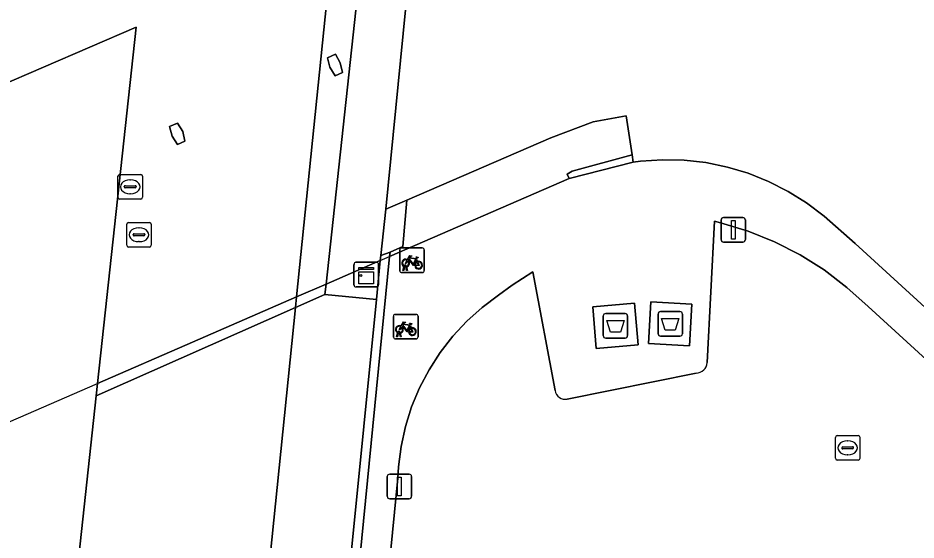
# Model space of a CAD drawing. Extents: x 162026 to 163502, y 387295 to 388169.
# Drawn here: x 162585.7 to 162622.2, y 387591.19 to 387612.42 of the extents above; entities that cross this region are included whole.
import ezdxf

# ---------------------------------------------------------------- set-up
doc = ezdxf.new("R2010")
doc.units = 0
for name, color, linetype in [('IMGEO_Afval_apart_plaats', 7, 'Continuous'), ('IMGEO_Fietsenrek', 7, 'Continuous'), ('IMGEO_Groenvoorziening', 7, 'Continuous'), ('IMGEO_Kast', 7, 'Continuous'), ('IMGEO_Kolk', 7, 'Continuous'), ('IMGEO_Lichtmast', 7, 'Continuous'), ('IMGEO_Meer_plas_ven_vijver', 7, 'Continuous'), ('IMGEO_Muur', 7, 'Continuous'), ('IMGEO_Pand', 7, 'Continuous'), ('IMGEO_Pand_overbouw', 7, 'Continuous'), ('IMGEO_Parkeervlak_open', 7, 'Continuous'), ('IMGEO_Rioolput', 7, 'Continuous'), ('IMGEO_Voetpad_gesloten', 7, 'Continuous'), ('IMGEO_Voetpad_open', 7, 'Continuous')]:
    doc.layers.add(name, color=color, linetype=linetype)

msp = doc.modelspace()

# ---------------------------------------------------------------- linework, layer by layer
at = {"layer": 'IMGEO_Afval_apart_plaats'}
for p, q in [((162609.486, 387599.5), (162609.486, 387600.3)), ((162609.486, 387600.3), (162609.486, 387599.5)), ((162609.586, 387600.4), (162610.376, 387600.4)), ((162610.376, 387600.4), (162609.586, 387600.4)), ((162610.476, 387600.3), (162610.476, 387599.5)), ((162610.476, 387599.5), (162610.476, 387600.3)), ((162611.714, 387599.579), (162611.714, 387600.379)), ((162611.714, 387600.379), (162611.714, 387599.579)), ((162611.814, 387600.479), (162612.604, 387600.479)), ((162612.604, 387600.479), (162611.814, 387600.479)), ((162612.704, 387600.379), (162612.704, 387599.579)), ((162612.704, 387599.579), (162612.704, 387600.379)), ((162610.376, 387599.4), (162609.586, 387599.4)), ((162609.586, 387599.4), (162610.376, 387599.4)), ((162612.604, 387599.479), (162611.814, 387599.479)), ((162611.814, 387599.479), (162612.604, 387599.479))]:
    msp.add_line(p, q, dxfattribs=at)
for points in [[(162609.629, 387600.114), (162610.333, 387600.114), (162610.184, 387599.644), (162609.778, 387599.644), (162609.629, 387600.114)], [(162611.857, 387600.193), (162612.561, 387600.193), (162612.412, 387599.723), (162612.006, 387599.723), (162611.857, 387600.193)]]:
    msp.add_lwpolyline(points, dxfattribs=at)
for centre, start, end in [((162609.586, 387600.3), 90, 180), ((162609.586, 387600.3), 90, 180), ((162610.376, 387600.3), 0, 90), ((162610.376, 387600.3), 360, 90), ((162611.814, 387600.379), 90, 180), ((162611.814, 387600.379), 90, 180), ((162612.604, 387600.379), 0, 90), ((162612.604, 387600.379), 360, 90), ((162611.814, 387599.579), 180, 270), ((162611.814, 387599.579), 180, 270), ((162612.604, 387599.579), 270, 0), ((162612.604, 387599.579), 270, 0), ((162609.586, 387599.5), 180, 270), ((162609.586, 387599.5), 180, 270), ((162610.376, 387599.5), 270, 0), ((162610.376, 387599.5), 270, 0)]:
    msp.add_arc(centre, 0.1, start, end, dxfattribs=at)
at = {"layer": 'IMGEO_Fietsenrek'}
for p, q in [((162601.213, 387602.141), (162601.213, 387602.982)), ((162601.213, 387602.982), (162601.213, 387602.141)), ((162601.288, 387603.066), (162602.129, 387603.066)), ((162602.129, 387603.066), (162601.288, 387603.066)), ((162602.213, 387602.991), (162602.213, 387602.15)), ((162602.213, 387602.15), (162602.213, 387602.991)), ((162601.9, 387602.615), (162601.936, 387602.52)), ((162601.34, 387602.15), (162601.379, 387602.31)), ((162601.374, 387602.15), (162601.34, 387602.15)), ((162601.409, 387602.298), (162601.374, 387602.15)), ((162601.451, 387602.322), (162601.45, 387602.326)), ((162601.492, 387602.15), (162601.458, 387602.292)), ((162601.482, 387602.333), (162601.483, 387602.326)), ((162601.49, 387602.296), (162601.525, 387602.15)), ((162601.525, 387602.15), (162601.492, 387602.15)), ((162602.138, 387602.066), (162601.297, 387602.066)), ((162601.297, 387602.066), (162602.138, 387602.066)), ((162601.035, 387600.366), (162601.876, 387600.366)), ((162601.876, 387600.366), (162601.035, 387600.366)), ((162600.96, 387599.441), (162600.96, 387600.282)), ((162600.96, 387600.282), (162600.96, 387599.441)), ((162601.96, 387600.291), (162601.96, 387599.45)), ((162601.96, 387599.45), (162601.96, 387600.291)), ((162601.087, 387599.45), (162601.126, 387599.61)), ((162601.156, 387599.598), (162601.121, 387599.45)), ((162601.198, 387599.622), (162601.197, 387599.626)), ((162601.239, 387599.45), (162601.205, 387599.592)), ((162601.229, 387599.633), (162601.23, 387599.626)), ((162601.237, 387599.596), (162601.272, 387599.45)), ((162601.647, 387599.915), (162601.683, 387599.82)), ((162601.885, 387599.366), (162601.044, 387599.366)), ((162601.044, 387599.366), (162601.885, 387599.366)), ((162601.121, 387599.45), (162601.087, 387599.45)), ((162601.272, 387599.45), (162601.239, 387599.45))]:
    msp.add_line(p, q, dxfattribs=at)
for points in [[(162601.547, 387602.54), (162601.495, 387602.45), (162601.455, 387602.425), (162601.456, 387602.472), (162601.511, 387602.566)], [(162601.526, 387602.592), (162601.621, 387602.756), (162601.707, 387602.742), (162601.709, 387602.733), (162601.653, 387602.722), (162601.626, 387602.677), (162601.882, 387602.636)], [(162601.822, 387602.348), (162601.772, 387602.348), (162601.581, 387602.599), (162601.562, 387602.567)], [(162601.869, 387602.611), (162601.612, 387602.652), (162601.595, 387602.623), (162601.762, 387602.403), (162601.869, 387602.611)], [(162601.917, 387602.513), (162601.887, 387602.59), (162601.778, 387602.372), (162601.821, 387602.372)], [(162601.947, 387602.492), (162602.002, 387602.347), (162601.852, 387602.347)], [(162601.882, 387602.636), (162601.907, 387602.685), (162601.901, 387602.689), (162601.878, 387602.693), (162601.866, 387602.7), (162601.865, 387602.703), (162601.867, 387602.708), (162601.962, 387602.693), (162601.964, 387602.683), (162601.954, 387602.67), (162601.942, 387602.664), (162601.928, 387602.67), (162601.9, 387602.615)], [(162601.851, 387602.372), (162601.971, 387602.371), (162601.927, 387602.485)], [(162601.273, 387599.892), (162601.368, 387600.056), (162601.454, 387600.042), (162601.456, 387600.033), (162601.4, 387600.022), (162601.373, 387599.977), (162601.629, 387599.936)], [(162601.616, 387599.911), (162601.359, 387599.952), (162601.342, 387599.923), (162601.509, 387599.703), (162601.616, 387599.911)], [(162601.629, 387599.936), (162601.654, 387599.985), (162601.648, 387599.989), (162601.625, 387599.993), (162601.613, 387600), (162601.612, 387600.003), (162601.614, 387600.008), (162601.709, 387599.993), (162601.711, 387599.983), (162601.701, 387599.97), (162601.689, 387599.964), (162601.675, 387599.97), (162601.647, 387599.915)], [(162601.294, 387599.84), (162601.242, 387599.75), (162601.202, 387599.725), (162601.203, 387599.772), (162601.258, 387599.866)], [(162601.569, 387599.648), (162601.519, 387599.648), (162601.328, 387599.899), (162601.309, 387599.867)], [(162601.664, 387599.813), (162601.634, 387599.89), (162601.525, 387599.672), (162601.568, 387599.672)], [(162601.598, 387599.672), (162601.718, 387599.671), (162601.674, 387599.785)], [(162601.694, 387599.792), (162601.749, 387599.647), (162601.599, 387599.647)]]:
    msp.add_lwpolyline(points, dxfattribs=at)
for centre, radius, start, end in [((162601.291, 387602.988), 0.0779, 92.4484, 184.2845), ((162601.291, 387602.988), 0.0779, 92.4484, 184.2845), ((162602.135, 387602.988), 0.0779, 2.4484, 94.2845), ((162602.135, 387602.988), 0.0779, 2.4484, 94.2845), ((162601.453, 387602.451), 0.159, 62.6766, 242.1369), ((162601.453, 387602.451), 0.129, 63.3192, 238.903), ((162601.453, 387602.451), 0.129, 283.6043, 43.4302), ((162601.453, 387602.451), 0.159, 283.5766, 46.6042), ((162601.98, 387602.367), 0.159, 113.3408, 178.3217), ((162601.98, 387602.367), 0.159, 187.0065, 105.7708), ((162601.98, 387602.367), 0.129, 188.6715, 104.5883), ((162601.291, 387602.144), 0.0779, 182.4484, 274.2845), ((162601.291, 387602.144), 0.0779, 182.4484, 274.2845), ((162601.433, 387602.322), 0.0499, 12.8025, 158.6934), ((162601.453, 387602.451), 0.159, 253.9967, 271.7867), ((162601.433, 387602.322), 0.0174, 12.8025, 163.4502), ((162601.453, 387602.451), 0.129, 253.415, 269.0204), ((162601.98, 387602.367), 0.129, 113.923, 177.9556), ((162602.135, 387602.144), 0.0779, 272.4484, 4.2845), ((162602.135, 387602.144), 0.0779, 272.4484, 4.2845), ((162601.038, 387600.288), 0.0779, 92.4484, 184.2845), ((162601.038, 387600.288), 0.0779, 92.4484, 184.2845), ((162601.882, 387600.288), 0.0779, 2.4484, 94.2845), ((162601.882, 387600.288), 0.0779, 2.4484, 94.2845), ((162601.2, 387599.751), 0.159, 62.6766, 242.1369), ((162601.2, 387599.751), 0.129, 63.3192, 238.903), ((162601.18, 387599.622), 0.0499, 12.8025, 158.6934), ((162601.2, 387599.751), 0.159, 253.9967, 271.7867), ((162601.18, 387599.622), 0.0174, 12.8025, 163.4502), ((162601.2, 387599.751), 0.129, 253.415, 269.0204), ((162601.2, 387599.751), 0.129, 283.6043, 43.4302), ((162601.2, 387599.751), 0.159, 283.5766, 46.6042), ((162601.727, 387599.667), 0.159, 113.3408, 178.3217), ((162601.727, 387599.667), 0.159, 187.0065, 105.7708), ((162601.727, 387599.667), 0.129, 113.923, 177.9556), ((162601.727, 387599.667), 0.129, 188.6715, 104.5883), ((162601.038, 387599.444), 0.0779, 182.4484, 274.2845), ((162601.038, 387599.444), 0.0779, 182.4484, 274.2845), ((162601.882, 387599.444), 0.0779, 272.4484, 4.2845), ((162601.882, 387599.444), 0.0779, 272.4484, 4.2845)]:
    msp.add_arc(centre, radius, start, end, dxfattribs=at)
at = {"layer": 'IMGEO_Groenvoorziening'}
for points in [[(162600.265, 387600.963), (162598.175, 387601.173), (162596.98, 387600.644), (162593.206, 387563.663), (162596.834, 387564.226), (162596.8, 387564.531), (162596.645, 387564.548)], [(162596.98, 387600.644), (162588.875, 387597.053), (162587.069, 387580.384), (162562.211, 387582.543), (162534.981, 387570.755), (162535.896, 387574.133), (162531.213, 387572.1), (162526.082, 387553.514), (162526.176, 387553.529), (162526.214, 387553.209), (162581.994, 387561.763), (162581.778, 387563.272), (162588.566, 387564.34), (162588.795, 387562.978), (162593.206, 387563.663)]]:
    msp.add_lwpolyline(points, close=True, dxfattribs=at)
at = {"layer": 'IMGEO_Kast'}
for p, q in [((162599.355, 387601.558), (162599.355, 387602.399)), ((162599.355, 387602.399), (162599.355, 387601.558)), ((162599.43, 387602.483), (162600.271, 387602.483)), ((162600.271, 387602.483), (162599.43, 387602.483)), ((162600.355, 387602.408), (162600.355, 387601.567)), ((162600.355, 387601.567), (162600.355, 387602.408)), ((162600.28, 387601.483), (162599.439, 387601.483)), ((162599.439, 387601.483), (162600.28, 387601.483))]:
    msp.add_line(p, q, dxfattribs=at)
for points in [[(162599.55, 387602.273), (162600.15, 387602.273), (162600.15, 387602.188), (162599.55, 387602.188), (162599.55, 387602.273)], [(162599.55, 387602.098), (162600.15, 387602.098), (162600.15, 387601.609), (162599.55, 387601.609), (162599.55, 387602.098)]]:
    msp.add_lwpolyline(points, dxfattribs=at)
msp.add_circle((162599.634, 387601.947), 0.0377, dxfattribs=at)
for centre, start, end in [((162599.433, 387602.405), 92.4484, 184.2845), ((162599.433, 387602.405), 92.4484, 184.2845), ((162600.277, 387602.405), 2.4484, 94.2845), ((162600.277, 387602.405), 2.4484, 94.2845), ((162599.433, 387601.561), 182.4484, 274.2845), ((162599.433, 387601.561), 182.4484, 274.2845), ((162600.277, 387601.561), 272.4484, 4.2845), ((162600.277, 387601.561), 272.4484, 4.2845)]:
    msp.add_arc(centre, 0.0779, start, end, dxfattribs=at)
at = {"layer": 'IMGEO_Kolk'}
for p, q in [((162618.921, 387594.512), (162618.921, 387595.364)), ((162618.996, 387595.438), (162619.848, 387595.438)), ((162619.409, 387595.218), (162619.434, 387595.218)), ((162619.922, 387595.364), (162619.922, 387594.512)), ((162619.18, 387594.932), (162619.18, 387594.944)), ((162619.618, 387594.895), (162619.22, 387594.895)), ((162619.223, 387594.981), (162619.621, 387594.981)), ((162619.664, 387594.944), (162619.664, 387594.932)), ((162619.432, 387594.658), (162619.407, 387594.658)), ((162619.848, 387594.438), (162618.996, 387594.438))]:
    msp.add_line(p, q, dxfattribs=at)
for points in [[(162618.921, 387594.512), (162618.921, 387595.364)], [(162618.996, 387595.438), (162619.848, 387595.438)], [(162619.922, 387595.364), (162619.922, 387594.512)], [(162619.848, 387594.438), (162618.996, 387594.438)]]:
    msp.add_lwpolyline(points, dxfattribs=at)
for centre, radius, start, end in [((162618.998, 387595.362), 0.0765, 91.552, 178.448), ((162618.998, 387595.362), 0.0765, 91.552, 178.448), ((162619.846, 387595.362), 0.0765, 1.552, 88.448), ((162619.846, 387595.362), 0.0765, 1.552, 88.448), ((162619.22, 387594.941), 0.0403, 85.8775, 175.7526), ((162619.217, 387594.931), 0.0366, 178.938, 274.7102), ((162619.621, 387594.938), 0.043, 264.8664, 352.4533), ((162619.625, 387594.943), 0.0386, 1.7309, 96.639), ((162618.998, 387594.514), 0.0765, 181.552, 268.448), ((162618.998, 387594.514), 0.0765, 181.552, 268.448), ((162619.846, 387594.514), 0.0765, 271.552, 358.448), ((162619.846, 387594.514), 0.0765, 271.552, 358.448)]:
    msp.add_arc(centre, radius, start, end, dxfattribs=at)
for centre, major_axis, ratio, start_param, end_param in [((162619.408, 387594.938), (-0.387, 0.002), 0.722429, 4.712389, 7.853982), ((162619.433, 387594.938), (-0.39, 0.002), 0.717154, 1.570796, 4.712389)]:
    msp.add_ellipse(centre, major_axis=major_axis, ratio=ratio, start_param=start_param, end_param=end_param, dxfattribs=at)
at = {"layer": 'IMGEO_Lichtmast'}
for p, q in [((162614.273, 387603.403), (162614.273, 387604.203)), ((162614.273, 387604.203), (162614.273, 387603.403)), ((162614.373, 387604.303), (162615.163, 387604.303)), ((162615.163, 387604.303), (162614.373, 387604.303)), ((162615.263, 387604.203), (162615.263, 387603.403)), ((162615.263, 387603.403), (162615.263, 387604.203)), ((162615.163, 387603.303), (162614.373, 387603.303)), ((162614.373, 387603.303), (162615.163, 387603.303)), ((162600.706, 387592.968), (162600.706, 387593.768)), ((162600.706, 387593.768), (162600.706, 387592.968)), ((162600.806, 387593.868), (162601.596, 387593.868)), ((162601.596, 387593.868), (162600.806, 387593.868)), ((162601.696, 387593.768), (162601.696, 387592.968)), ((162601.696, 387592.968), (162601.696, 387593.768)), ((162601.596, 387592.868), (162600.806, 387592.868)), ((162600.806, 387592.868), (162601.596, 387592.868))]:
    msp.add_line(p, q, dxfattribs=at)
for points in [[(162614.693, 387604.178), (162614.843, 387604.178), (162614.843, 387603.428), (162614.693, 387603.428), (162614.693, 387604.178)], [(162601.126, 387593.743), (162601.276, 387593.743), (162601.276, 387592.993), (162601.126, 387592.993), (162601.126, 387593.743)]]:
    msp.add_lwpolyline(points, dxfattribs=at)
for centre, start, end in [((162614.373, 387604.203), 90, 180), ((162614.373, 387604.203), 90, 180), ((162615.163, 387604.203), 0, 90), ((162615.163, 387604.203), 360, 90), ((162614.373, 387603.403), 180, 270), ((162614.373, 387603.403), 180, 270), ((162615.163, 387603.403), 270, 0), ((162615.163, 387603.403), 270, 0), ((162600.806, 387593.768), 90, 180), ((162600.806, 387593.768), 90, 180), ((162601.596, 387593.768), 0, 90), ((162601.596, 387593.768), 360, 90), ((162600.806, 387592.968), 180, 270), ((162600.806, 387592.968), 180, 270), ((162601.596, 387592.968), 270, 0), ((162601.596, 387592.968), 270, 0)]:
    msp.add_arc(centre, 0.1, start, end, dxfattribs=at)
at = {"layer": 'IMGEO_Meer_plas_ven_vijver'}
msp.add_lwpolyline([(162588.875, 387597.053), (162588.93, 387597.558), (162590.5, 387612.04), (162567.893, 387602.287), (162562.047, 387602.816), (162560.534, 387602.953), (162543.885, 387604.461), (162541.075, 387593.824), (162541.034, 387593.668), (162535.981, 387574.539), (162535.896, 387574.133), (162534.981, 387570.755), (162562.211, 387582.543), (162587.069, 387580.384)], close=True, dxfattribs=at)
at = {"layer": 'IMGEO_Muur'}
for points in [[(162598.885, 387610.204), (162598.795, 387610.589), (162598.598, 387610.949), (162598.274, 387610.8), (162598.37, 387610.42), (162598.588, 387610.069)], [(162592.481, 387607.401), (162592.398, 387607.796), (162592.175, 387608.136), (162591.856, 387608.003), (162591.968, 387607.608), (162592.179, 387607.267)]]:
    msp.add_lwpolyline(points, close=True, dxfattribs=at)
at = {"layer": 'IMGEO_Pand'}
msp.add_lwpolyline([(162601.647, 387614.819), (162600.653, 387604.649), (162601.503, 387605.002), (162607.351, 387607.541), (162609.072, 387608.191), (162610.417, 387608.442), (162610.657, 387606.848), (162610.697, 387606.556), (162611.001, 387606.595), (162611.888, 387606.654), (162612.776, 387606.633), (162613.659, 387606.534), (162614.53, 387606.355), (162615.381, 387606.1), (162616.207, 387605.77), (162616.999, 387605.367), (162617.752, 387604.895), (162618.46, 387604.358), (162619.723, 387603.246), (162644.805, 387580.317)], dxfattribs=at)
at = {"layer": 'IMGEO_Pand_overbouw'}
for points in [[(162592.789, 387599.235), (162597.024, 387601.076), (162598.221, 387601.596), (162600.425, 387602.554), (162600.804, 387602.719), (162608.107, 387605.894), (162610.697, 387606.556), (162610.657, 387606.848), (162610.417, 387608.442), (162609.072, 387608.191), (162607.351, 387607.541), (162601.503, 387605.002), (162600.653, 387604.649), (162601.647, 387614.819), (162603.732, 387615.724), (162602.866, 387617.813), (162601.892, 387620.163), (162600.11, 387619.387), (162599.715, 387619.215), (162598.837, 387618.833), (162589.229, 387614.65), (162562.047, 387602.816)], [(162515.65, 387580.277), (162519.117, 387581.76), (162518.991, 387582.123), (162519.405, 387582.313), (162527.391, 387585.763), (162528.323, 387586.18), (162525.655, 387576.16), (162522.764, 387574.851), (162523.891, 387572.131), (162524.89, 387569.718), (162526.971, 387570.622), (162527.405, 387570.811), (162530.712, 387572.249), (162534.116, 387573.729), (162535.981, 387574.539), (162588.93, 387597.558), (162592.789, 387599.235)]]:
    msp.add_lwpolyline(points, dxfattribs=at)
at = {"layer": 'IMGEO_Parkeervlak_open'}
for points in [[(162620.25, 387600.678), (162619.392, 387601.463), (162618.468, 387602.169), (162617.484, 387602.789), (162616.449, 387603.319), (162615.37, 387603.754), (162614.258, 387604.091), (162614.006, 387604.153), (162613.715, 387598.403)], [(162607.529, 387597.263), (162606.628, 387602.1), (162605.778, 387601.549), (162605.235, 387601.141), (162604.565, 387600.642), (162603.942, 387600.085), (162603.372, 387599.474), (162602.858, 387598.816), (162602.405, 387598.113), (162602.017, 387597.373), (162601.696, 387596.602), (162601.445, 387595.805), (162601.267, 387594.988), (162601.163, 387594.159), (162601.137, 387593.707), (162598.37, 387565.523), (162656.894, 387574.531)], [(162644.462, 387578.551), (162620.25, 387600.678)], [(162613.259, 387597.979), (162608.018, 387596.923)]]:
    msp.add_lwpolyline(points, dxfattribs=at)
for centre, radius, start, end in [((162613.25, 387598.446), 0.467, 271.1228, 354.7121), ((162607.937, 387597.328), 0.413, 189.0683, 281.3102)]:
    msp.add_arc(centre, radius, start, end, dxfattribs=at)
at = {"layer": 'IMGEO_Rioolput'}
for p, q in [((162589.76, 387605.126), (162589.76, 387605.978)), ((162589.835, 387606.052), (162590.687, 387606.052)), ((162590.248, 387605.832), (162590.273, 387605.832)), ((162590.761, 387605.978), (162590.761, 387605.126)), ((162590.019, 387605.546), (162590.019, 387605.558)), ((162590.457, 387605.509), (162590.059, 387605.509)), ((162590.062, 387605.595), (162590.46, 387605.595)), ((162590.503, 387605.558), (162590.503, 387605.546)), ((162590.687, 387605.052), (162589.835, 387605.052)), ((162590.271, 387605.272), (162590.246, 387605.272)), ((162590.115, 387603.175), (162590.115, 387604.027)), ((162590.19, 387604.101), (162591.042, 387604.101)), ((162591.116, 387604.027), (162591.116, 387603.175)), ((162590.374, 387603.595), (162590.374, 387603.607)), ((162590.417, 387603.644), (162590.815, 387603.644)), ((162590.603, 387603.881), (162590.628, 387603.881)), ((162590.858, 387603.607), (162590.858, 387603.595)), ((162590.812, 387603.558), (162590.414, 387603.558)), ((162590.626, 387603.321), (162590.601, 387603.321)), ((162591.042, 387603.101), (162590.19, 387603.101))]:
    msp.add_line(p, q, dxfattribs=at)
for points in [[(162589.76, 387605.126), (162589.76, 387605.978)], [(162589.835, 387606.052), (162590.687, 387606.052)], [(162590.761, 387605.978), (162590.761, 387605.126)], [(162590.687, 387605.052), (162589.835, 387605.052)], [(162590.115, 387603.175), (162590.115, 387604.027)], [(162590.19, 387604.101), (162591.042, 387604.101)], [(162591.116, 387604.027), (162591.116, 387603.175)], [(162591.042, 387603.101), (162590.19, 387603.101)]]:
    msp.add_lwpolyline(points, dxfattribs=at)
for centre, radius, start, end in [((162589.837, 387605.976), 0.0765, 91.552, 178.448), ((162589.837, 387605.976), 0.0765, 91.552, 178.448), ((162590.685, 387605.976), 0.0765, 1.552, 88.448), ((162590.685, 387605.976), 0.0765, 1.552, 88.448), ((162590.059, 387605.555), 0.0403, 85.8775, 175.7526), ((162590.056, 387605.545), 0.0366, 178.938, 274.7102), ((162590.46, 387605.552), 0.043, 264.8664, 352.4533), ((162590.464, 387605.557), 0.0386, 1.7309, 96.639), ((162589.837, 387605.128), 0.0765, 181.552, 268.448), ((162589.837, 387605.128), 0.0765, 181.552, 268.448), ((162590.685, 387605.128), 0.0765, 271.552, 358.448), ((162590.685, 387605.128), 0.0765, 271.552, 358.448), ((162590.192, 387604.025), 0.0765, 91.552, 178.448), ((162590.192, 387604.025), 0.0765, 91.552, 178.448), ((162591.04, 387604.025), 0.0765, 1.552, 88.448), ((162591.04, 387604.025), 0.0765, 1.552, 88.448), ((162590.414, 387603.604), 0.0403, 85.8775, 175.7526), ((162590.411, 387603.594), 0.0366, 178.938, 274.7102), ((162590.815, 387603.601), 0.043, 264.8664, 352.4533), ((162590.819, 387603.606), 0.0386, 1.7309, 96.639), ((162590.192, 387603.177), 0.0765, 181.552, 268.448), ((162590.192, 387603.177), 0.0765, 181.552, 268.448), ((162591.04, 387603.177), 0.0765, 271.552, 358.448), ((162591.04, 387603.177), 0.0765, 271.552, 358.448)]:
    msp.add_arc(centre, radius, start, end, dxfattribs=at)
for centre, major_axis, ratio, start_param, end_param in [((162590.247, 387605.552), (-0.387, 0.002), 0.722429, 4.712389, 7.853982), ((162590.272, 387605.552), (-0.39, 0.002), 0.717154, 1.570796, 4.712389), ((162590.602, 387603.601), (-0.387, 0.002), 0.722429, 4.712389, 7.853982), ((162590.627, 387603.601), (-0.39, 0.002), 0.717154, 1.570796, 4.712389)]:
    msp.add_ellipse(centre, major_axis=major_axis, ratio=ratio, start_param=start_param, end_param=end_param, dxfattribs=at)
at = {"layer": 'IMGEO_Voetpad_gesloten'}
for points in [[(162597.024, 387601.076), (162598.837, 387618.833), (162589.229, 387614.65), (162562.047, 387602.816), (162567.893, 387602.287), (162590.5, 387612.04), (162588.93, 387597.558), (162592.789, 387599.235)], [(162592.179, 387607.267), (162591.968, 387607.608), (162591.856, 387608.003), (162592.175, 387608.136), (162592.398, 387607.796), (162592.481, 387607.401)], [(162597.024, 387601.076), (162592.789, 387599.235), (162588.93, 387597.558), (162588.875, 387597.053), (162596.98, 387600.644)], [(162610.763, 387600.818), (162609.059, 387600.676), (162609.2, 387598.982), (162610.904, 387599.124)], [(162613.091, 387600.78), (162611.423, 387600.874), (162611.327, 387599.177), (162612.995, 387599.083)]]:
    msp.add_lwpolyline(points, close=True, dxfattribs=at)
at = {"layer": 'IMGEO_Voetpad_open'}
for points in [[(162598.221, 387601.596), (162599.831, 387616.502), (162599.42, 387616.347), (162599.715, 387619.215), (162598.837, 387618.833), (162597.024, 387601.076)], [(162598.221, 387601.596), (162600.425, 387602.554), (162600.445, 387602.754), (162600.653, 387604.649), (162601.647, 387614.819), (162603.732, 387615.724), (162602.866, 387617.813), (162599.831, 387616.502)], [(162598.588, 387610.069), (162598.37, 387610.42), (162598.274, 387610.8), (162598.598, 387610.949), (162598.795, 387610.589), (162598.885, 387610.204)], [(162608.107, 387605.894), (162608.014, 387606.072), (162608.221, 387606.193), (162610.657, 387606.848), (162610.417, 387608.442), (162609.072, 387608.191), (162607.351, 387607.541), (162601.503, 387605.002), (162601.345, 387603.131), (162600.821, 387602.893), (162600.804, 387602.719)], [(162610.697, 387606.556), (162610.657, 387606.848), (162608.221, 387606.193), (162608.014, 387606.072), (162608.107, 387605.894)], [(162600.821, 387602.893), (162601.345, 387603.131), (162601.503, 387605.002), (162600.653, 387604.649), (162600.445, 387602.754)], [(162600.804, 387602.719), (162600.821, 387602.893), (162600.445, 387602.754), (162600.425, 387602.554), (162600.265, 387600.963), (162596.645, 387564.548), (162596.8, 387564.531), (162597.04, 387564.495)], [(162598.175, 387601.173), (162600.265, 387600.963), (162600.425, 387602.554), (162598.221, 387601.596)], [(162596.98, 387600.644), (162598.175, 387601.173), (162598.221, 387601.596), (162597.024, 387601.076)], [(162609.2, 387598.982), (162609.059, 387600.676), (162610.763, 387600.818), (162610.904, 387599.124)], [(162611.327, 387599.177), (162611.423, 387600.874), (162613.091, 387600.78), (162612.995, 387599.083)]]:
    msp.add_lwpolyline(points, close=True, dxfattribs=at)
for points in [[(162644.805, 387580.317), (162619.723, 387603.246), (162618.46, 387604.358), (162617.752, 387604.895), (162616.999, 387605.367), (162616.207, 387605.77), (162615.381, 387606.1), (162614.53, 387606.355), (162613.659, 387606.534), (162612.776, 387606.633), (162611.888, 387606.654), (162611.001, 387606.595), (162610.697, 387606.556), (162608.107, 387605.894), (162600.804, 387602.719), (162597.04, 387564.495)], [(162613.715, 387598.403), (162614.006, 387604.153), (162614.258, 387604.091), (162615.37, 387603.754), (162616.449, 387603.319), (162617.484, 387602.789), (162618.468, 387602.169), (162619.392, 387601.463), (162620.25, 387600.678), (162644.462, 387578.551)], [(162602.405, 387598.113), (162602.858, 387598.816), (162603.372, 387599.474), (162603.942, 387600.085), (162604.565, 387600.642), (162605.235, 387601.141), (162605.778, 387601.549), (162606.628, 387602.1), (162607.529, 387597.263)], [(162598.37, 387565.523), (162601.137, 387593.707), (162601.163, 387594.159), (162601.267, 387594.988), (162601.445, 387595.805), (162601.696, 387596.602), (162602.017, 387597.373), (162602.405, 387598.113)], [(162608.018, 387596.923), (162613.259, 387597.979)]]:
    msp.add_lwpolyline(points, dxfattribs=at)
for centre, radius, start, end in [((162613.25, 387598.446), 0.467, 271.1228, 354.7121), ((162607.937, 387597.328), 0.413, 189.0683, 281.3102)]:
    msp.add_arc(centre, radius, start, end, dxfattribs=at)

doc.saveas('drawing.dxf')
